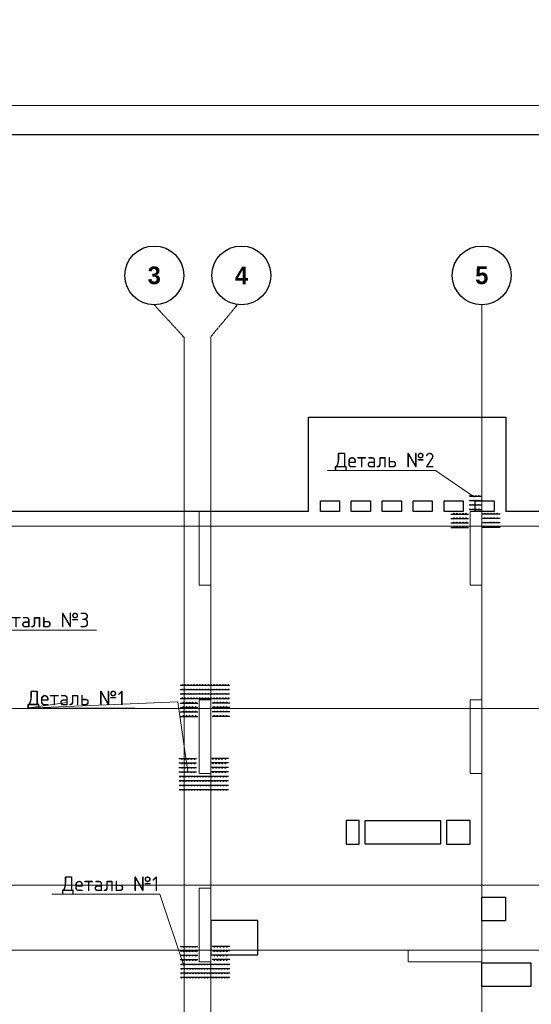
# Model space of a CAD drawing. Header units: millimetres. Extents: x -42044588 to 856694, y -806701 to 941911.
# Tile 484 of 656: x 203536 to 212220, y -376664 to -359939. Entities that reach past the tile are written whole.
import ezdxf
from ezdxf import colors
from ezdxf.entities.mleader import LeaderData, LeaderLine
from ezdxf.math import Vec2, Vec3

# ---------------------------------------------------------------- set-up
doc = ezdxf.new("R2010")
doc.units = ezdxf.units.MM
for name, pattern in [('______5', [1100, 800, -100, 100, -100]), ('DASHED', [7, 5, -2, 0]), ('осевая', [50.8, 31.75, -6.35, 6.35, -6.35])]:
    doc.linetypes.add(name, pattern=pattern)
doc.layers.add('0 @ 100', color=7, linetype='Continuous')
doc.layers.add('ТОЛСТЫЕ_ОСНОВНЫЕ', color=6, linetype='Continuous')
doc.layers.add('Колонна_ бетон', color=7, linetype='Continuous', lineweight=50, true_color=0xb4b496)
for name, color, linetype, lineweight in [('Оси', 40, '______5', 18), ('осн.сетка', 4, 'Continuous', 60), ('Перекрытие ж_бетон', 1, 'Continuous', 30), ('подоснова', 151, 'Continuous', 5), ('размер', 1, 'Continuous', 25), ('РАЗМЕРЫ', 1, 'Continuous', 9), ('ТОНКИЕ', 7, 'Continuous', 9)]:
    doc.layers.add(name, color=color, linetype=linetype, lineweight=lineweight)
doc.styles.add('Century Gothic', font='GOTHIC.TTF')
doc.styles.add('GOST-2.304_Type-B', font='GOST_Common.ttf')
doc.styles.add('ГОСТ', font='GOST_Common.ttf')

# ---------------------------------------------------------------- blocks, each defined once
blk = doc.blocks.new('NSY101')
at = {"color": 0, "linetype": 'ByBlock', "lineweight": -2}
blk.add_circle((0, 0), 50, dxfattribs=at)
blk = doc.blocks.new('СЛОЖНЫЙ_ОБЪЕКТ_1')
at = {"layer": 'Оси', "color": 16, "linetype": 'Continuous', "lineweight": 25, "transparency": 33554687, "xscale": 9.999999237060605, "yscale": 9.999999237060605, "zscale": 9.999999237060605}
blk.add_blockref('NSY101', (18063, -989), dxfattribs=at)
at = {"layer": 'Оси', "color": 16, "linetype": 'Continuous', "lineweight": 25, "transparency": 33554687, "insert": (18063, -989), "char_height": 300, "width": 385, "attachment_point": 5, "style": 'Century Gothic'}
blk.add_mtext('\\A1;{\\fCentury Gothic|i0|b1;\\H300.000000;\\W1.000000;\\C16;5}\\P', dxfattribs=at)
blk = doc.blocks.new('СЛОЖНЫЙ_ОБЪЕКТ_44')
at = {"layer": 'Оси', "color": 16, "linetype": 'Continuous', "lineweight": 25, "transparency": 33554687, "xscale": 9.999999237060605, "yscale": 9.999999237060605, "zscale": 9.999999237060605}
blk.add_blockref('NSY101', (12503, -989), dxfattribs=at)
at = {"layer": 'Оси', "color": 16, "linetype": 'Continuous', "lineweight": 25, "transparency": 33554687, "insert": (12503, -989), "char_height": 300, "width": 385, "attachment_point": 5, "style": 'Century Gothic'}
blk.add_mtext('\\A1;{\\fCentury Gothic|i0|b1;\\H300.000000;\\W1.000000;\\C16;3}\\P', dxfattribs=at)
blk = doc.blocks.new('СЛОЖНЫЙ_ОБЪЕКТ_45')
at = {"layer": 'Оси', "color": 16, "linetype": 'Continuous', "lineweight": 25, "transparency": 33554687, "xscale": 9.999999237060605, "yscale": 9.999999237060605, "zscale": 9.999999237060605}
blk.add_blockref('NSY101', (13983, -989), dxfattribs=at)
at = {"layer": 'Оси', "color": 16, "linetype": 'Continuous', "lineweight": 25, "transparency": 33554687, "insert": (13983, -989), "char_height": 300, "width": 385, "attachment_point": 5, "style": 'Century Gothic'}
blk.add_mtext('\\A1;{\\fCentury Gothic|i0|b1;\\H300.000000;\\W1.000000;\\C16;4}\\P', dxfattribs=at)
blk = doc.blocks.new('оси блок 2')
at = {"layer": 'Оси', "color": 16, "linetype": 'осевая', "lineweight": 0, "transparency": 33554687}
for p, q in [((-77915.3, -322543), (-77404.7, -323097.1)), ((-76505.3, -322543), (-76954.7, -323084.4))]:
    blk.add_line(p, q, dxfattribs=at)
at = {"layer": 'Оси', "color": 16, "linetype": 'осевая', "lineweight": 0, "ltscale": 0.25, "transparency": 33554687}
for p, q in [((-72354.7, -322543), (-72354.7, -347914.1)), ((-77404.7, -323084.4), (-77404.7, -347462.5)), ((-76954.7, -323084.4), (-76954.7, -347468.4)), ((-89822.3, -326301.3), (-37238.5, -326301.3)), ((-89822.3, -329401.3), (-37238.5, -329401.3)), ((-89822.3, -332401.3), (-37238.5, -332401.3)), ((-89822.3, -333501.3), (-37238.5, -333501.3))]:
    blk.add_line(p, q, dxfattribs=at)
at = {"layer": 'Оси', "color": 16, "linetype": 'Continuous', "lineweight": 25, "transparency": 33554687}
for name in ['СЛОЖНЫЙ_ОБЪЕКТ_44', 'СЛОЖНЫЙ_ОБЪЕКТ_45', 'СЛОЖНЫЙ_ОБЪЕКТ_1']:
    blk.add_blockref(name, (-90418.2, -321053.5), dxfattribs=at)
blk = doc.blocks.new('подложка стн 1-го этажа')
at = {"layer": 'Колонна_ бетон', "color": 252, "linetype": 'DASHED', "lineweight": 0, "ltscale": 0.5, "true_color": 0x939598, "transparency": 33554687}
for p, q in [((16794, 23162, -200), (16594, 23162, -200)), ((16594, 23162, -200), (16594, 23162, -200)), ((16594, 23162, -200), (16594, 21912, -200)), ((16794, 23162, -200), (16794, 23162, -200)), ((16794, 21912, -200), (16794, 23162, -200)), ((21194, 23162, -200), (21194, 23162, -200)), ((21194, 21912, -200), (21194, 23162, -200)), ((21394, 23162, -200), (21194, 23162, -200)), ((21394, 23162, -200), (21394, 23162, -200)), ((21394, 23162, -200), (21394, 21912, -200)), ((16594, 21912, -200), (16794, 21912, -200)), ((16594, 21912, -200), (16594, 21912, -200)), ((16794, 21912, -200), (16794, 21912, -200)), ((21194, 21912, -200), (21194, 21912, -200)), ((21194, 21912, -200), (21394, 21912, -200)), ((21394, 21912, -200), (21394, 21912, -200)), ((16794, 19962, -200), (16594, 19962, -200)), ((16594, 19962, -200), (16594, 19962, -200)), ((16594, 18712, -200), (16594, 19962, -200)), ((16794, 19962, -200), (16794, 19962, -200)), ((16794, 18712, -200), (16794, 19962, -200)), ((20144, 18912, -200), (20144, 18912, -200)), ((20144, 18712, -200), (20144, 18912, -200)), ((20144, 18912, -200), (21394, 18912, -200)), ((21394, 18912, -200), (21394, 18912, -200)), ((21394, 18912, -200), (21394, 18712, -200)), ((16594, 18712, -200), (16794, 18712, -200)), ((16594, 18712, -200), (16594, 18712, -200)), ((16794, 18712, -200), (16794, 18712, -200)), ((20144, 18712, -200), (21394, 18712, -200)), ((20144, 18712, -200), (20144, 18712, -200)), ((21394, 18712, -200), (21394, 18712, -200))]:
    blk.add_line(p, q, dxfattribs=at)
at = {"layer": 'Колонна_ бетон', "color": 252, "linetype": 'DASHED', "lineweight": 0, "ltscale": 0.5, "true_color": 0x939598, "transparency": 33554687, "elevation": -560}
for points in [[(16594, 26362), (16794, 26362), (16794, 25112), (16594, 25112)], [(21194, 26362), (21394, 26362), (21394, 25112), (21194, 25112)]]:
    blk.add_lwpolyline(points, close=True, dxfattribs=at)
blk = doc.blocks.new('цукцкц')
at = {"layer": 'Перекрытие ж_бетон'}
for points in [[(-254816, -580099), (-254816, -579879), (-255216, -579879), (-255216, -580099)], [(-254816, -581979), (-254816, -581579), (-255216, -581579), (-255216, -581979)], [(-256116, -582579), (-256516, -582579), (-256516, -582179), (-256116, -582179)]]:
    blk.add_lwpolyline(points, close=True, dxfattribs=at)
blk = doc.blocks.new('отв +6900')
at = {"layer": 'Перекрытие ж_бетон'}
for points in [[(-254491, -173619), (-254491, -173219), (-253211, -173219), (-253211, -173619)], [(-256311, -175499), (-256311, -174919), (-257111, -174919), (-257111, -175499)]]:
    blk.add_lwpolyline(points, close=True, dxfattribs=at)
at = {"layer": 'Перекрытие ж_бетон', "elevation": 4500}
blk.add_lwpolyline([(-252511, -176039), (-252511, -175639), (-251681, -175639), (-251681, -176039)], close=True, dxfattribs=at)
at = {"color": 1, "rotation": 90}
blk.add_blockref('цукцкц', (-834690, 81595), dxfattribs=at)
blk = doc.blocks.new('деталь 1')
at = {"layer": 'осн.сетка', "color": 3, "lineweight": 25, "ltscale": 100}
for points in [[(263119, 23421), (263119, 20072)], [(263419, 23421), (263419, 20072)], [(263719, 23421), (263719, 20072)], [(264019, 23421), (264019, 20072)], [(264319, 23444), (264319, 22244)], [(264619, 23444), (264619, 22244)], [(264919, 23444), (264919, 22244)], [(265219, 23444), (265219, 22244)], [(264319, 20081), (264319, 21281)], [(264619, 20081), (264619, 21281)], [(264919, 20081), (264919, 21281)], [(265219, 20081), (265219, 21281)]]:
    blk.add_lwpolyline(points, dxfattribs=at)
at = {"layer": 'размер', "lineweight": 25, "ltscale": 2}
for centre, radius in [((263087, 23363), 25.2), ((263087, 23167), 25.2), ((263087, 22971), 25.2), ((263087, 22775), 25.2), ((263387, 23363), 25.2), ((263387, 23167), 25.2), ((263387, 22971), 25.2), ((263387, 22775), 25.2), ((263687, 23363), 25.2), ((263687, 23167), 25.2), ((263687, 22971), 25.2), ((263687, 22775), 25.2), ((263987, 23363), 25.2), ((263987, 23167), 25.2), ((263987, 22971), 25.2), ((263987, 22775), 25.2), ((264285, 23234), 27), ((264285, 23024), 27), ((264285, 22814), 27), ((264585, 23234), 27), ((264585, 23024), 27), ((264585, 22814), 27), ((264885, 23234), 27), ((264885, 23024), 27), ((264885, 22814), 27), ((265185, 23234), 27), ((265185, 23024), 27), ((265185, 22814), 27), ((263087, 22579), 25.2), ((263087, 22383), 25.2), ((263087, 22187), 25.2), ((263387, 22579), 25.2), ((263387, 22383), 25.2), ((263387, 22187), 25.2), ((263687, 22579), 25.2), ((263687, 22383), 25.2), ((263687, 22187), 25.2), ((263987, 22579), 25.2), ((263987, 22383), 25.2), ((263987, 22187), 25.2), ((264285, 22604), 27), ((264285, 22394), 27), ((264585, 22604), 27), ((264585, 22394), 27), ((264885, 22604), 27), ((264885, 22394), 27), ((265185, 22604), 27), ((265185, 22394), 27), ((263087, 21991), 25.2), ((263087, 21795), 25.2), ((263087, 21599), 25.2), ((263087, 21403), 25.2), ((263387, 21991), 25.2), ((263387, 21795), 25.2), ((263387, 21599), 25.2), ((263387, 21403), 25.2), ((263687, 21991), 25.2), ((263687, 21795), 25.2), ((263687, 21599), 25.2), ((263687, 21403), 25.2), ((263987, 21991), 25.2), ((263987, 21795), 25.2), ((263987, 21599), 25.2), ((263987, 21403), 25.2), ((263087, 21207), 25.2), ((263087, 21011), 25.2), ((263087, 20815), 25.2), ((263387, 21207), 25.2), ((263387, 21011), 25.2), ((263387, 20815), 25.2), ((263687, 21207), 25.2), ((263687, 21011), 25.2), ((263687, 20815), 25.2), ((263987, 21207), 25.2), ((263987, 21011), 25.2), ((263987, 20815), 25.2), ((264285, 21131), 27), ((264285, 20921), 27), ((264585, 21131), 27), ((264585, 20921), 27), ((264885, 21131), 27), ((264885, 20921), 27), ((265185, 21131), 27), ((265185, 20921), 27), ((263087, 20619), 25.2), ((263087, 20423), 25.2), ((263087, 20227), 25.2), ((263387, 20619), 25.2), ((263387, 20423), 25.2), ((263387, 20227), 25.2), ((263687, 20619), 25.2), ((263687, 20423), 25.2), ((263687, 20227), 25.2), ((263987, 20619), 25.2), ((263987, 20423), 25.2), ((263987, 20227), 25.2), ((264285, 20711), 27), ((264285, 20501), 27), ((264285, 20291), 27), ((264585, 20711), 27), ((264585, 20501), 27), ((264585, 20291), 27), ((264885, 20711), 27), ((264885, 20501), 27), ((264885, 20291), 27), ((265185, 20711), 27), ((265185, 20501), 27), ((265185, 20291), 27)]:
    blk.add_circle(centre, radius, dxfattribs=at)
blk = doc.blocks.new('_None')
blk = doc.blocks.new('*U6686')
at = {"layer": 'ТОЛСТЫЕ_ОСНОВНЫЕ', "color": 6}
blk.add_lwpolyline([(20, 5), (886, 5), (886, 415), (20, 415)], close=True, dxfattribs=at)
at = {"layer": 'ТОНКИЕ'}
blk.add_lwpolyline([(0, 0), (891, 0), (891, 420), (0, 420)], close=True, dxfattribs=at)

msp = doc.modelspace()

# ---------------------------------------------------------------- linework, layer by layer
at = {"layer": 'осн.сетка', "color": 3, "lineweight": 25, "ltscale": 100}
for points in [[(211368.949, -368038.018), (211168.949, -368038.018)], [(211368.949, -368113.018), (211168.949, -368113.018)], [(211368.949, -368188.018), (211168.949, -368188.018)], [(211368.949, -368263.018), (211168.949, -368263.018)], [(210851.911, -368338.018), (211151.911, -368338.018)], [(210851.911, -368413.018), (211151.911, -368413.018)], [(211692.523, -368338.018), (211392.523, -368338.018)], [(211692.523, -368413.018), (211392.523, -368413.018)], [(210851.911, -368488.018), (211151.911, -368488.018)], [(210851.911, -368563.018), (211151.911, -368563.018)], [(211692.523, -368488.018), (211392.523, -368488.018)], [(211692.523, -368563.018), (211392.523, -368563.018)]]:
    msp.add_lwpolyline(points, dxfattribs=at)
at = {"layer": 'Перекрытие ж_бетон'}
for p, q in [((208439.671, -366691.944), (211789.671, -366691.944)), ((208439.671, -368291.943), (208439.671, -366691.944)), ((211789.671, -366691.944), (211789.671, -368291.943))]:
    msp.add_line(p, q, dxfattribs=at)
for points, elevation in [([(208964.738, -368291.943), (208639.738, -368291.943), (208639.738, -368111.943), (208964.738, -368111.943)], -0.053), ([(209489.644, -368291.943), (209164.644, -368291.943), (209164.644, -368111.943), (209489.644, -368111.943)], 0.018), ([(210014.711, -368291.943), (209689.711, -368291.943), (209689.711, -368111.943), (210014.711, -368111.943)], -0.053), ([(210539.617, -368291.943), (210214.617, -368291.943), (210214.617, -368111.943), (210539.617, -368111.943)], 0.053), ([(211064.604, -368291.943), (210739.604, -368291.943), (210739.604, -368111.943), (211064.604, -368111.943)], 0.071), ([(211589.591, -368291.943), (211264.591, -368291.943), (211264.591, -368111.943), (211589.591, -368111.943)], 0.089)]:
    msp.add_lwpolyline(points, close=True, dxfattribs=dict(at, elevation=elevation))
for points in [[(208439.671, -368291.943), (208439.671, -368291.943), (197779.671, -368291.943), (197779.671, -385191.943)], [(225029.671, -368291.943), (211789.671, -368291.943)]]:
    msp.add_lwpolyline(points, dxfattribs=at)
at = {"layer": 'размер', "lineweight": 25, "ltscale": 2}
for centre, radius in [((211182.212, -368030.175), 6.3), ((211182.212, -368105.175), 6.3), ((211231.212, -368030.175), 6.3), ((211231.212, -368105.175), 6.3), ((211280.212, -368030.175), 6.3), ((211280.212, -368105.175), 6.3), ((211329.212, -368030.175), 6.3), ((211329.212, -368105.175), 6.3), ((211182.212, -368180.175), 6.3), ((211182.212, -368255.175), 6.3), ((211231.212, -368180.175), 6.3), ((211231.212, -368255.175), 6.3), ((211280.212, -368180.175), 6.3), ((211280.212, -368255.175), 6.3), ((211329.212, -368180.175), 6.3), ((211329.212, -368255.175), 6.3), ((210904.411, -368329.615), 6.75), ((210904.411, -368404.615), 6.75), ((210956.911, -368329.615), 6.75), ((210956.911, -368404.615), 6.75), ((211009.411, -368329.615), 6.75), ((211009.411, -368404.615), 6.75), ((211061.911, -368329.615), 6.75), ((211061.911, -368404.615), 6.75), ((211114.411, -368329.615), 6.75), ((211114.411, -368404.615), 6.75), ((211430.023, -368329.615), 6.75), ((211430.023, -368404.615), 6.75), ((211482.523, -368329.615), 6.75), ((211482.523, -368404.615), 6.75), ((211535.023, -368329.615), 6.75), ((211535.023, -368404.615), 6.75), ((211587.523, -368329.615), 6.75), ((211587.523, -368404.615), 6.75), ((211640.023, -368329.615), 6.75), ((211640.023, -368404.615), 6.75), ((210904.411, -368479.615), 6.75), ((210904.411, -368554.615), 6.75), ((210956.911, -368479.615), 6.75), ((210956.911, -368554.615), 6.75), ((211009.411, -368479.615), 6.75), ((211009.411, -368554.615), 6.75), ((211061.911, -368479.615), 6.75), ((211061.911, -368554.615), 6.75), ((211114.411, -368479.615), 6.75), ((211114.411, -368554.615), 6.75), ((211430.023, -368479.615), 6.75), ((211430.023, -368554.615), 6.75), ((211482.523, -368479.615), 6.75), ((211482.523, -368554.615), 6.75), ((211535.023, -368479.615), 6.75), ((211535.023, -368554.615), 6.75), ((211587.523, -368479.615), 6.75), ((211587.523, -368554.615), 6.75), ((211640.023, -368479.615), 6.75), ((211640.023, -368554.615), 6.75)]:
    msp.add_circle(centre, radius, dxfattribs=at)

# ---------------------------------------------------------------- block references
at = {"xscale": 100, "yscale": 100, "zscale": 100}
msp.add_blockref('*U6686', (188743.705, -403393.631), dxfattribs=at)
for name, p in [('подложка стн 1-го этажа', (189985.748, -394653.737, 560)), ('отв +6900', (463890.719, -200322.845))]:
    msp.add_blockref(name, p)
at = {"layer": 'РАЗМЕРЫ'}
msp.add_blockref('оси блок 2', (283734.389, -42240.621), dxfattribs=at)
at = {"layer": 'РАЗМЕРЫ', "color": 1, "xscale": 0.25, "yscale": 0.25, "zscale": 0.25}
for p, rotation in [((201240.184, -305467.849), 270), ((212099.815, -438793.714), 89.99999999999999), ((212122.527, -441984.583), 89.99999999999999)]:
    msp.add_blockref('деталь 1', p, dxfattribs=dict(at, rotation=rotation))

# ---------------------------------------------------------------- texts
at = {"layer": '0 @ 100', "char_height": 300, "width": 18500, "attachment_point": 1, "style": 'ГОСТ'}
for s, insert in [('\\pi-900,l900,t900;{\\C7;1.^IАрмирование монолитной плиты  состоит из основного армирования ∅10 А500С с шагом  200х200мм  в нижней зоне, основного армирования ∅10 А500С с шагом  200х200мм  в  верхней зоне и дополнительного армирования, указанного на схемах армирования.\\P2.^IАрмирование плиты предусмотрено отдельными  стержнями заводской длины по осям Х и Y. При недостатке заводской длины стержней для армирования плиты, стыки стержней осуществлять внахлестку без  сварки. Стыки арматуры внахлестку должны располагаться вразбежку (через шаг). См. деталь стыковки арматуры.\\P3.^IВерхнюю и нижнюю арматуру вязать вязальной проволокой через пересечение.  Стержни основной и дополнительной арматуры укладывать в соответствии с сечениями .\\P4.^IПо периметру плиты и у отверстий  у концов основной арматуры устанавливать П-образные элементы Ск1.\\P5.^IПозиции со знаком "*" укладываются с шагом 100 мм\\P6.^IДля фиксации в проектном положении стержней верхней сетки устанавливать фиксаторы Ф1 с шагом 600х600мм.\\P7.^IДиаметр оправки стержня при d<20мм - 5d, при d≥20мм - 8d\\P8.^IКаркасы поперечного армирования устанавливаются до начала устройство верхней сетки армирования.\\P9.^IОбрамления отверстий см. лист 8. В местах расположения отверстий осуществить прерывания основной и дополнительной сеток арматуры. Отверстия обрамляются двумя стержнями арматуры. Отверстия обрамляются двумя стержнями арматуры  см. узел обрамления отверстий лист 8, расход стали на обрамление учтен на листе 35.\\P10.^IПроемы размерами до 300х300 допускается выполнять по месту методом алмазного бурения.}', (162119.939, -338419.47)), ('\\pi-900,l900,t900;{\\C7;1.^IАрмирование монолитной плиты  состоит из основного армирования ∅10 А500С с шагом  200х200мм  в нижней зоне, основного армирования ∅10 А500С с шагом  200х200мм  в  верхней зоне и дополнительного армирования, указанного на схемах армирования.\\P2.^IАрмирование плиты предусмотрено отдельными  стержнями заводской длины по осям Х и Y. При недостатке заводской длины стержней для армирования плиты, стыки стержней осуществлять внахлестку без  сварки. Стыки арматуры внахлестку должны располагаться вразбежку (через шаг). См. деталь стыковки арматуры.\\P3.^IВерхнюю и нижнюю арматуру вязать вязальной проволокой через пересечение.  Стержни основной и дополнительной арматуры укладывать в соответствии с сечениями .\\P4.^IПо периметру плиты и у отверстий  у концов основной арматуры устанавливать П-образные элементы Ск1.\\P5.^IПозиции со знаком "*" укладываются с шагом 100 мм\\P6.^IДля фиксации в проектном положении стержней верхней сетки устанавливать фиксаторы Ф1 с шагом 600х600мм.\\P7.^IДиаметр оправки стержня при d<20мм - 5d, при d≥20мм - 8d\\P8.^IКаркасы поперечного армирования устанавливаются до начала устройство верхней сетки армирования.\\P9.^IОбрамления отверстий см. лист 8. В местах расположения отверстий осуществить прерывания основной и дополнительной сеток арматуры. Отверстия обрамляются двумя стержнями арматуры. Отверстия обрамляются двумя стержнями арматуры  см. узел обрамления отверстий лист 8, расход стали на обрамление учтен на листе 35.\\P10.^IПроемы размерами до 300х300 допускается выполнять по месту методом алмазного бурения.\\P11.^IСечения 3-3;4-4;5-5 см. лист 8.}', (-41855.904, -339329.867)), ('\\pi-900,l900,t900;{\\C7;1.^IАрмирование монолитной плиты  состоит из основного армирования ∅10 А500С с шагом  200х200мм  в нижней зоне, основного армирования ∅10 А500С с шагом  200х200мм  в  верхней зоне и дополнительного армирования, указанного на схемах армирования.\\P2.^IАрмирование плиты предусмотрено отдельными  стержнями заводской длины по осям Х и Y. При недостатке заводской длины стержней для армирования плиты, стыки стержней осуществлять внахлестку без  сварки. Стыки арматуры внахлестку должны располагаться вразбежку (через шаг). См. деталь стыковки арматуры.\\P3.^IВерхнюю и нижнюю арматуру вязать вязальной проволокой через пересечение.  Стержни основной и дополнительной арматуры укладывать в соответствии с сечениями .\\P4.^IПо периметру плиты и у отверстий  у концов основной арматуры устанавливать П-образные элементы Ск1.\\P5.^IПозиции со знаком "*" укладываются с шагом 100 мм\\P6.^IДля фиксации в проектном положении стержней верхней сетки устанавливать фиксаторы Ф1 с шагом 600х600мм.\\P7.^IДиаметр оправки стержня при d<20мм - 5d, при d≥20мм - 8d\\P8.^IКаркасы поперечного армирования устанавливаются до начала устройство верхней сетки армирования.\\P9.^IОбрамления отверстий см. лист 8. В местах расположения отверстий осуществить прерывания основной и дополнительной сеток арматуры. Отверстия обрамляются двумя стержнями арматуры. Отверстия обрамляются двумя стержнями арматуры  см. узел обрамления отверстий лист 8, расход стали на обрамление учтен на листе 35.\\P10.^IПроемы размерами до 300х300 допускается выполнять по месту методом алмазного бурения}', (64408.272, -339572.105))]:
    msp.add_mtext(s, dxfattribs=dict(at, insert=insert))

# ---------------------------------------------------------------- leaders
at = {"layer": 'подоснова', "color": 6, "ltscale": 0.3}
ml = msp.add_multileader_mtext('Standard', dxfattribs=at)
ml.set_content('Деталь №2', color=6, style='GOST-2.304_Type-B')
ml.set_leader_properties(color=256, linetype='ByLayer', lineweight=15)
ml.set_arrow_properties(name='NONE')
ml.build(insert=Vec2(0, 0))
ml.multileader.update_dxf_attribs({"text_left_attachment_type": 6, "text_right_attachment_type": 6, "dogleg_length": 0.1, "arrow_head_size": 18})
ctx = ml.context
ctx.base_point, ctx.char_height, ctx.arrow_head_size, ctx.landing_gap_size, ctx.plane_origin = Vec3(208868.631, -367594.166), 250, 18, 20, Vec3(205910.091, -357053.574)
ctx.left_attachment, ctx.right_attachment, ctx.text_align_type = 6, 6, 1
notes = []
notes.append((ctx, [(1, (1, 1, 0), (210594.338, -367594.166), (-1, 0), 0.1, [(0, [(211254.174, -368051.065)], 0, [])])]))
ctx.mtext.insert, ctx.mtext.alignment, ctx.mtext.flow_direction = Vec3(209731.435, -367294.166), 2, 5
at = {"layer": 'подоснова', "color": 2, "ltscale": 0.3}
ml = msp.add_multileader_mtext('Standard', dxfattribs=at)
ml.set_content('Деталь №3', color=2, style='GOST-2.304_Type-B')
ml.set_leader_properties(color=256, linetype='ByLayer', lineweight=15)
ml.set_arrow_properties(name='NONE')
ml.build(insert=Vec2(0, 0))
ml.multileader.update_dxf_attribs({"text_left_attachment_type": 6, "text_right_attachment_type": 6, "dogleg_length": 0.1, "arrow_head_size": 18})
ctx = ml.context
ctx.base_point, ctx.char_height, ctx.arrow_head_size, ctx.landing_gap_size, ctx.plane_origin = Vec3(203006.435, -370310.952), 250, 18, 20, Vec3(206414.584, -359338.593)
ctx.left_attachment, ctx.right_attachment, ctx.text_align_type = 6, 6, 1
notes.append((ctx, [(1, (1, 1, 0), (203006.335, -370310.952), (1, 0), 0.1, [(0, [(202031.126, -368699.662), (203267.283, -368774.875)], 0, [])])]))
ctx.mtext.insert, ctx.mtext.alignment, ctx.mtext.flow_direction = Vec3(203869.238, -370010.952), 2, 5
at = {"layer": 'подоснова', "color": 5, "ltscale": 0.3}
ml = msp.add_multileader_mtext('Standard', dxfattribs=at)
ml.set_content('Деталь №1', color=5, style='GOST-2.304_Type-B')
ml.set_leader_properties(color=256, linetype='ByLayer', lineweight=15)
ml.set_arrow_properties(name='NONE')
ml.build(insert=Vec2(0, 0))
ml.multileader.update_dxf_attribs({"text_left_attachment_type": 6, "text_right_attachment_type": 6, "dogleg_length": 0.1, "arrow_head_size": 18})
ctx = ml.context
ctx.base_point, ctx.char_height, ctx.arrow_head_size, ctx.landing_gap_size, ctx.plane_origin = Vec3(203654.723, -371635.272), 250, 18, 20, Vec3(200761.49, -360845.887)
ctx.left_attachment, ctx.right_attachment, ctx.text_align_type = 6, 6, 1
notes.append((ctx, [(0, (1, 1, 0), (203654.623, -371635.272), (1, 0), 0.1, [(0, [(206388.87, -372714.069), (206221.937, -371524.032)], 0, []), (2, [(204333.367, -371539.896)], 0, [])])]))
ctx.mtext.insert, ctx.mtext.alignment, ctx.mtext.flow_direction = Vec3(204492.527, -371335.272), 2, 5
ml = msp.add_multileader_mtext('Standard', dxfattribs=at)
ml.set_content('Деталь №1', color=5, style='GOST-2.304_Type-B')
ml.set_leader_properties(color=256, linetype='ByLayer', lineweight=15)
ml.set_arrow_properties(name='NONE')
ml.build(insert=Vec2(0, 0))
ml.multileader.update_dxf_attribs({"text_left_attachment_type": 6, "text_right_attachment_type": 6, "dogleg_length": 0.1, "arrow_head_size": 18})
ctx = ml.context
ctx.base_point, ctx.char_height, ctx.arrow_head_size, ctx.landing_gap_size, ctx.plane_origin = Vec3(204238.07, -374791.943), 250, 18, 20, Vec3(201344.837, -364002.558)
ctx.left_attachment, ctx.right_attachment, ctx.text_align_type = 6, 6, 1
notes.append((ctx, [(1, (1, 1, 0), (205913.776, -374791.943), (-1, 0), 0.1, [(1, [(206324.951, -376027.706)], 0, [])])]))
ctx.mtext.insert, ctx.mtext.alignment, ctx.mtext.flow_direction = Vec3(205075.873, -374491.943), 2, 5
for ctx, leaders in notes:
    for number, flags, end, landing, length, lines in leaders:
        leader = LeaderData()
        leader.index, (leader.has_last_leader_line, leader.has_dogleg_vector, leader.attachment_direction) = number, flags
        leader.last_leader_point, leader.dogleg_vector, leader.dogleg_length = Vec3(end), Vec3(landing), length
        for number, points, colour, breaks in lines:
            line = LeaderLine()
            line.index, line.vertices, line.color, line.breaks = number, Vec3.list(points), colors.encode_raw_color(colour), breaks
            leader.lines.append(line)
        ctx.leaders.append(leader)

doc.saveas('drawing.dxf')
